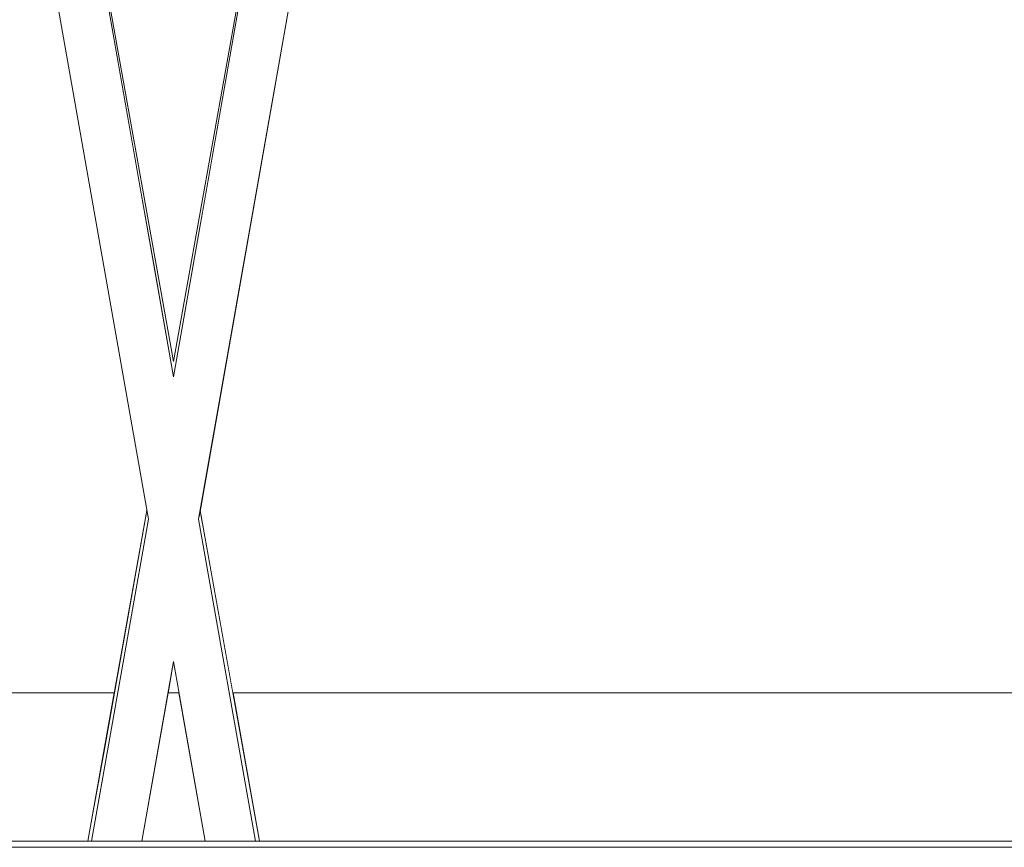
# Model space of a CAD drawing. Header units: millimetres. Extents: x -30280 to 309309, y -17460 to 4378.
# Tile 278 of 656: x 121379 to 121697, y -11436 to -11168. Entities that reach past the tile are written whole.
import ezdxf

# ---------------------------------------------------------------- set-up
doc = ezdxf.new("R2010")
doc.units = ezdxf.units.MM
doc.header["$MEASUREMENT"] = 0
doc.linetypes.add('Wipeout_Contour', pattern=[1000, 0, -1000])
doc.layers.add('P1_PLANTA PRIMERA_3_Nuevo_08_E_Envans secs', color=7, linetype='Continuous')
doc.layers.add('P1_PLANTA PRIMERA_3_Nuevo_09_EI_Mobiliari general', color=7, linetype='Continuous')
for name, color, linetype, lineweight in [('P1_PLANTA PRIMERA_3_Nuevo_08_E_Envans secs_Pluma_Nº__1', 7, 'Continuous', 5), ('P1_PLANTA PRIMERA_3_Nuevo_09_EI_Mobiliari general_Pluma_Nº__1', 7, 'Continuous', 5), ('P1_PLANTA PRIMERA_3_Nuevo_14_PAV_Soft Light Grey 0554_Pluma_Nº__29', 7, 'Continuous', 20)]:
    doc.layers.add(name, color=color, linetype=linetype, lineweight=lineweight)

msp = doc.modelspace()

# ---------------------------------------------------------------- linework, layer by layer
at = {"layer": 'P1_PLANTA PRIMERA_3_Nuevo_14_PAV_Soft Light Grey 0554_Pluma_Nº__29', "color": 7, "linetype": 'Continuous', "lineweight": 20}
msp.add_line((125602.39, -11436.05), (119916.16, -11436.05), dxfattribs=at)

# ---------------------------------------------------------------- wipeouts: each hides what was drawn before it
at = {"color": 254, "linetype": 'Wipeout_Contour', "lineweight": 0, "ltscale": 744380.35708}
msp.add_wipeout([(125602.39, -8989.05), (119928.08, -8989.05), (119928.08, -9336.05), (125456.84, -9336.05), (125456.84, -11434.05), (125602.39, -11434.05)], dxfattribs=at).dxf.layer = 'P1_PLANTA PRIMERA_3_Nuevo_08_E_Envans secs'

# ---------------------------------------------------------------- next in the draw order: wipeouts: each hides what was drawn before it
at = {"color": 254, "linetype": 'Wipeout_Contour', "lineweight": 0, "ltscale": 486858.324796}
msp.add_wipeout([(121409.4, -11386.05), (120947.76, -11386.05), (120956.36, -11434.05), (121400.81, -11434.05)], dxfattribs=at).dxf.layer = 'P1_PLANTA PRIMERA_3_Nuevo_08_E_Envans secs'
at = {"color": 254, "linetype": 'Wipeout_Contour', "lineweight": 0, "ltscale": 487853.922313}
msp.add_wipeout([(121418.34, -11434.05), (121438.83, -11434.05), (121430.36, -11386.05), (121426.8, -11386.05)], dxfattribs=at).dxf.layer = 'P1_PLANTA PRIMERA_3_Nuevo_08_E_Envans secs'
at = {"color": 254, "linetype": 'Wipeout_Contour', "lineweight": 0, "ltscale": 488849.553256}
msp.add_wipeout([(121447.76, -11386.05), (121456.36, -11434.05), (121900.81, -11434.05), (121909.4, -11386.05)], dxfattribs=at).dxf.layer = 'P1_PLANTA PRIMERA_3_Nuevo_08_E_Envans secs'

# ---------------------------------------------------------------- next in the draw order: wipeouts: each hides what was drawn before it
at = {"color": 254, "linetype": 'Wipeout_Contour', "lineweight": 0, "ltscale": 13224043.01546531}
msp.add_wipeout([(124316.84, -9376.05), (119928.08, -9376.05), (119928.08, -11281.74), (119970.61, -11044.19), (119971.25, -11041.85), (119975.18, -11019.56), (119953.58, -11019.56), (119953.58, -10963.99), (119967.22, -10537.88), (120389.95, -10537.88), (120403.51, -10963.99), (120403.58, -11019.56), (120381.99, -11019.56), (120385.92, -11041.85), (120386.55, -11044.19), (120428.58, -11278.93), (120470.61, -11044.19), (120471.25, -11041.85), (120475.18, -11019.56), (120453.58, -11019.56), (120453.58, -10963.99), (120467.22, -10537.88), (120889.95, -10537.88), (120903.51, -10963.99), (120903.58, -11019.56), (120881.99, -11019.56), (120885.92, -11041.85), (120886.55, -11044.19), (120928.58, -11278.93), (120970.61, -11044.19), (120971.25, -11041.85), (120975.18, -11019.56), (120953.58, -11019.56), (120953.58, -10963.99), (120967.22, -10537.88), (121389.95, -10537.88), (121403.51, -10963.99), (121403.58, -11019.56), (121381.99, -11019.56), (121385.92, -11041.85), (121386.55, -11044.19), (121428.58, -11278.93), (121470.61, -11044.19), (121471.25, -11041.85), (121475.18, -11019.56), (121453.58, -11019.56), (121453.58, -10963.99), (121467.22, -10537.88), (121889.95, -10537.88), (121903.51, -10963.99), (121903.58, -11019.56), (121881.99, -11019.56), (121885.92, -11041.85), (121886.55, -11044.19), (121928.58, -11278.93), (121970.61, -11044.19), (121971.25, -11041.85), (121975.18, -11019.56), (121953.58, -11019.56), (121953.58, -10963.99), (121967.22, -10537.88), (122389.95, -10537.88), (122403.51, -10963.99), (122403.58, -11019.56), (122381.99, -11019.56), (122385.92, -11041.85), (122386.55, -11044.19), (122428.58, -11278.93), (122470.61, -11044.19), (122471.25, -11041.85), (122475.18, -11019.56), (122453.58, -11019.56), (122453.58, -10963.99), (122467.22, -10537.88), (122889.95, -10537.88), (122903.51, -10963.99), (122903.58, -11019.56), (122881.99, -11019.56), (122885.92, -11041.85), (122886.55, -11044.19), (122928.58, -11278.93), (122970.61, -11044.19), (122971.25, -11041.85), (122975.18, -11019.56), (122953.58, -11019.56), (122953.58, -10963.99), (122967.22, -10537.88), (123389.95, -10537.88), (123403.51, -10963.99), (123403.58, -11019.56), (123381.99, -11019.56), (123385.92, -11041.85), (123386.55, -11044.19), (123428.58, -11278.93), (123470.61, -11044.19), (123471.25, -11041.85), (123475.18, -11019.56), (123453.58, -11019.56), (123453.58, -10963.99), (123467.22, -10537.88), (123889.95, -10537.88), (123903.51, -10963.99), (123903.58, -11019.56), (123881.99, -11019.56), (123885.92, -11041.85), (123886.55, -11044.19), (123947.76, -11386.05), (124316.84, -11386.05)], dxfattribs=at).dxf.layer = 'P1_PLANTA PRIMERA_3_Nuevo_08_E_Envans secs'

# ---------------------------------------------------------------- next in the draw order: wipeouts: each hides what was drawn before it
at = {"color": 254, "linetype": 'Wipeout_Contour', "lineweight": 0, "ltscale": 2798760.601121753}
msp.add_wipeout([(120937.2, -11327.08), (120947.76, -11386.05), (121409.4, -11386.05), (121419.96, -11327.08), (121370.14, -11044.51), (121368.82, -11041.56), (121367.16, -11039.23), (121365.04, -11037.15), (121362.59, -11035.46), (121359.88, -11034.22), (121356.99, -11033.47), (121354.01, -11033.22), (121185.1, -11033.66), (121178.58, -11033.68), (121172.07, -11033.69), (121003.16, -11033.19), (121000.18, -11033.47), (120997.29, -11034.22), (120994.58, -11035.46), (120992.12, -11037.15), (120990.01, -11039.23), (120988.35, -11041.56), (120987.14, -11044.1)], dxfattribs=at).dxf.layer = 'P1_PLANTA PRIMERA_3_Nuevo_08_E_Envans secs'
at = {"color": 254, "linetype": 'Wipeout_Contour', "lineweight": 0, "ltscale": 2932201.29518533}
msp.add_wipeout([(121487.03, -11044.51), (121437.2, -11327.08), (121447.76, -11386.05), (121909.4, -11386.05), (121919.96, -11327.08), (121870.14, -11044.51), (121868.82, -11041.56), (121867.16, -11039.23), (121865.04, -11037.15), (121862.59, -11035.46), (121859.88, -11034.22), (121856.99, -11033.47), (121854.01, -11033.22), (121685.1, -11033.66), (121678.58, -11033.68), (121672.07, -11033.69), (121503.16, -11033.19), (121500.18, -11033.47), (121497.29, -11034.22), (121494.58, -11035.46), (121492.12, -11037.15), (121490.01, -11039.23), (121488.35, -11041.56), (121487.14, -11044.1)], dxfattribs=at).dxf.layer = 'P1_PLANTA PRIMERA_3_Nuevo_08_E_Envans secs'
at = {"color": 254, "linetype": 'Wipeout_Contour', "lineweight": 0, "ltscale": 365882.811417}
msp.add_wipeout([(121428.58, -11375.96), (121426.8, -11386.05), (121430.36, -11386.05)], dxfattribs=at).dxf.layer = 'P1_PLANTA PRIMERA_3_Nuevo_08_E_Envans secs'

# ---------------------------------------------------------------- next in the draw order: wipeouts: each hides what was drawn before it
at = {"color": 254, "linetype": 'Wipeout_Contour', "lineweight": 0, "ltscale": 487836.361276}
msp.add_wipeout([(121428.58, -11279.86), (121428.58, -11282.14), (121448.11, -11173.07), (121470.78, -11044.5)], dxfattribs=at).dxf.layer = 'P1_PLANTA PRIMERA_3_Nuevo_09_EI_Mobiliari general'
at = {"color": 254, "linetype": 'Wipeout_Contour', "lineweight": 0, "ltscale": 365832.588387}
msp.add_wipeout([(121400.98, -11434.05), (121420.25, -11328.69), (121420.05, -11327.54)], dxfattribs=at).dxf.layer = 'P1_PLANTA PRIMERA_3_Nuevo_09_EI_Mobiliari general'

# ---------------------------------------------------------------- next in the draw order: wipeouts: each hides what was drawn before it
at = {"color": 254, "linetype": 'Wipeout_Contour', "lineweight": 0, "ltscale": 365864.837411}
msp.add_wipeout([(121448.11, -11173.08), (121428.58, -11282.14), (121428.58, -11283.82)], dxfattribs=at).dxf.layer = 'P1_PLANTA PRIMERA_3_Nuevo_09_EI_Mobiliari general'
at = {"color": 254, "linetype": 'Wipeout_Contour', "lineweight": 0, "ltscale": 487775.39242}
msp.add_wipeout([(121401.38, -11434.05), (121406.77, -11407.52), (121420.46, -11329.89), (121420.25, -11328.69)], dxfattribs=at).dxf.layer = 'P1_PLANTA PRIMERA_3_Nuevo_09_EI_Mobiliari general'

# ---------------------------------------------------------------- next in the draw order: wipeouts: each hides what was drawn before it
at = {"color": 254, "linetype": 'Wipeout_Contour', "lineweight": 0, "ltscale": 487875.837906}
msp.add_wipeout([(121428.58, -11329.89), (121485.17, -11008.97), (121483.8, -11008.73), (121428.58, -11321.89)], dxfattribs=at).dxf.layer = 'P1_PLANTA PRIMERA_3_Nuevo_09_EI_Mobiliari general'

# ---------------------------------------------------------------- next in the draw order: wipeouts: each hides what was drawn before it
at = {"color": 254, "linetype": 'Wipeout_Contour', "lineweight": 0, "ltscale": 487804.084354}
msp.add_wipeout([(121427.17, -11329.89), (121408.81, -11434.05), (121410.22, -11434.05), (121428.58, -11329.89)], dxfattribs=at).dxf.layer = 'P1_PLANTA PRIMERA_3_Nuevo_09_EI_Mobiliari general'

# ---------------------------------------------------------------- next in the draw order: wipeouts: each hides what was drawn before it
at = {"color": 254, "linetype": 'Wipeout_Contour', "lineweight": 0, "ltscale": 487808.971821}
msp.add_wipeout([(121410.22, -11434.05), (121411.63, -11434.05), (121428.58, -11337.89), (121428.58, -11329.89)], dxfattribs=at).dxf.layer = 'P1_PLANTA PRIMERA_3_Nuevo_09_EI_Mobiliari general'

# ---------------------------------------------------------------- next in the draw order: wipeouts: each hides what was drawn before it
at = {"color": 254, "linetype": 'Wipeout_Contour', "lineweight": 0, "ltscale": 487880.731379}
msp.add_wipeout([(121428.58, -11329.89), (121429.99, -11329.89), (121486.54, -11009.21), (121485.17, -11008.97)], dxfattribs=at).dxf.layer = 'P1_PLANTA PRIMERA_3_Nuevo_09_EI_Mobiliari general'
at = {"color": 254, "linetype": 'Wipeout_Contour', "lineweight": 0, "ltscale": 487813.199322}
msp.add_wipeout([(121411.63, -11434.05), (121413, -11434.05), (121428.58, -11345.65), (121428.58, -11337.89)], dxfattribs=at).dxf.layer = 'P1_PLANTA PRIMERA_3_Nuevo_09_EI_Mobiliari general'

# ---------------------------------------------------------------- next in the draw order: wipeouts: each hides what was drawn before it
at = {"color": 254, "linetype": 'Wipeout_Contour', "lineweight": 0, "ltscale": 487886.224237}
msp.add_wipeout([(121431.36, -11329.89), (121487.86, -11009.45), (121486.54, -11009.21), (121429.99, -11329.89)], dxfattribs=at).dxf.layer = 'P1_PLANTA PRIMERA_3_Nuevo_09_EI_Mobiliari general'
at = {"color": 254, "linetype": 'Wipeout_Contour', "lineweight": 0, "ltscale": 487817.235924}
msp.add_wipeout([(121413, -11434.05), (121414.28, -11434.05), (121428.58, -11352.93), (121428.58, -11345.65)], dxfattribs=at).dxf.layer = 'P1_PLANTA PRIMERA_3_Nuevo_09_EI_Mobiliari general'

# ---------------------------------------------------------------- next in the draw order: wipeouts: each hides what was drawn before it
at = {"color": 254, "linetype": 'Wipeout_Contour', "lineweight": 0, "ltscale": 487891.465472}
msp.add_wipeout([(121431.36, -11329.89), (121432.64, -11329.89), (121489.11, -11009.67), (121487.86, -11009.45)], dxfattribs=at).dxf.layer = 'P1_PLANTA PRIMERA_3_Nuevo_09_EI_Mobiliari general'
at = {"color": 254, "linetype": 'Wipeout_Contour', "lineweight": 0, "ltscale": 487820.959362}
msp.add_wipeout([(121414.28, -11434.05), (121415.44, -11434.05), (121428.58, -11359.51), (121428.58, -11352.93)], dxfattribs=at).dxf.layer = 'P1_PLANTA PRIMERA_3_Nuevo_09_EI_Mobiliari general'

# ---------------------------------------------------------------- next in the draw order: wipeouts: each hides what was drawn before it
at = {"color": 254, "linetype": 'Wipeout_Contour', "lineweight": 0, "ltscale": 487896.295837}
msp.add_wipeout([(121432.64, -11329.89), (121433.8, -11329.89), (121490.23, -11009.87), (121489.11, -11009.67)], dxfattribs=at).dxf.layer = 'P1_PLANTA PRIMERA_3_Nuevo_09_EI_Mobiliari general'
at = {"color": 254, "linetype": 'Wipeout_Contour', "lineweight": 0, "ltscale": 487824.257047}
msp.add_wipeout([(121428.58, -11359.51), (121415.44, -11434.05), (121416.44, -11434.05), (121428.58, -11365.19)], dxfattribs=at).dxf.layer = 'P1_PLANTA PRIMERA_3_Nuevo_09_EI_Mobiliari general'

# ---------------------------------------------------------------- next in the draw order: wipeouts: each hides what was drawn before it
at = {"color": 254, "linetype": 'Wipeout_Contour', "lineweight": 0, "ltscale": 365913.00452}
msp.add_wipeout([(121433.8, -11329.89), (121434.81, -11329.89), (121491.21, -11010.04)], dxfattribs=at).dxf.layer = 'P1_PLANTA PRIMERA_3_Nuevo_09_EI_Mobiliari general'
at = {"color": 254, "linetype": 'Wipeout_Contour', "lineweight": 0, "ltscale": 365872.105926}
msp.add_wipeout([(121416.44, -11434.05), (121428.58, -11369.79), (121428.58, -11365.19)], dxfattribs=at).dxf.layer = 'P1_PLANTA PRIMERA_3_Nuevo_09_EI_Mobiliari general'

# ---------------------------------------------------------------- next in the draw order: wipeouts: each hides what was drawn before it
at = {"color": 254, "linetype": 'Wipeout_Contour', "lineweight": 0, "ltscale": 365915.610374}
msp.add_wipeout([(121435.62, -11329.89), (121491.99, -11010.18), (121434.81, -11329.89)], dxfattribs=at).dxf.layer = 'P1_PLANTA PRIMERA_3_Nuevo_09_EI_Mobiliari general'
at = {"color": 254, "linetype": 'Wipeout_Contour', "lineweight": 0, "ltscale": 365873.658983}
msp.add_wipeout([(121417.25, -11434.05), (121428.58, -11373.19), (121428.58, -11369.79)], dxfattribs=at).dxf.layer = 'P1_PLANTA PRIMERA_3_Nuevo_09_EI_Mobiliari general'

# ---------------------------------------------------------------- next in the draw order: wipeouts: each hides what was drawn before it
at = {"color": 254, "linetype": 'Wipeout_Contour', "lineweight": 0, "ltscale": 365918.930238}
msp.add_wipeout([(121436.58, -11329.89), (121492.93, -11010.34), (121436.22, -11329.89)], dxfattribs=at).dxf.layer = 'P1_PLANTA PRIMERA_3_Nuevo_09_EI_Mobiliari general'
at = {"color": 254, "linetype": 'Wipeout_Contour', "lineweight": 0, "ltscale": 365874.763318}
msp.add_wipeout([(121417.85, -11434.05), (121428.58, -11375.26), (121428.58, -11373.19)], dxfattribs=at).dxf.layer = 'P1_PLANTA PRIMERA_3_Nuevo_09_EI_Mobiliari general'

# ---------------------------------------------------------------- next in the draw order: wipeouts: each hides what was drawn before it
at = {"color": 254, "linetype": 'Wipeout_Contour', "lineweight": 0, "ltscale": 365879.807713}
msp.add_wipeout([(121428.58, -11284.52), (121428.58, -11286.6), (121477.77, -11007.67)], dxfattribs=at).dxf.layer = 'P1_PLANTA PRIMERA_3_Nuevo_09_EI_Mobiliari general'
at = {"color": 254, "linetype": 'Wipeout_Contour', "lineweight": 0, "ltscale": 365921.72727}
msp.add_wipeout([(121436.92, -11328.69), (121455.78, -11434.05), (121437.12, -11327.54)], dxfattribs=at).dxf.layer = 'P1_PLANTA PRIMERA_3_Nuevo_09_EI_Mobiliari general'
at = {"color": 254, "linetype": 'Wipeout_Contour', "lineweight": 0, "ltscale": 487784.104156}
msp.add_wipeout([(121422.36, -11329.89), (121403.99, -11434.05), (121405, -11434.05), (121423.36, -11329.89)], dxfattribs=at).dxf.layer = 'P1_PLANTA PRIMERA_3_Nuevo_09_EI_Mobiliari general'

# ---------------------------------------------------------------- next in the draw order: wipeouts: each hides what was drawn before it
at = {"color": 254, "linetype": 'Wipeout_Contour', "lineweight": 0, "ltscale": 365880.901042}
msp.add_wipeout([(121428.58, -11286.6), (121428.58, -11290), (121478.35, -11007.77)], dxfattribs=at).dxf.layer = 'P1_PLANTA PRIMERA_3_Nuevo_09_EI_Mobiliari general'
at = {"color": 254, "linetype": 'Wipeout_Contour', "lineweight": 0, "ltscale": 487788.407646}
msp.add_wipeout([(121423.36, -11329.89), (121405, -11434.05), (121406.16, -11434.05), (121424.52, -11329.89)], dxfattribs=at).dxf.layer = 'P1_PLANTA PRIMERA_3_Nuevo_09_EI_Mobiliari general'
at = {"color": 254, "linetype": 'Wipeout_Contour', "lineweight": 0, "ltscale": 487905.637115}
msp.add_wipeout([(121436.71, -11329.89), (121450.39, -11407.52), (121455.14, -11434.05), (121436.92, -11328.69)], dxfattribs=at).dxf.layer = 'P1_PLANTA PRIMERA_3_Nuevo_09_EI_Mobiliari general'

# ---------------------------------------------------------------- next in the draw order: wipeouts: each hides what was drawn before it
at = {"color": 254, "linetype": 'Wipeout_Contour', "lineweight": 0, "ltscale": 365882.438349}
msp.add_wipeout([(121428.58, -11290), (121428.58, -11294.6), (121479.13, -11007.91)], dxfattribs=at).dxf.layer = 'P1_PLANTA PRIMERA_3_Nuevo_09_EI_Mobiliari general'
at = {"color": 254, "linetype": 'Wipeout_Contour', "lineweight": 0, "ltscale": 487793.272808}
msp.add_wipeout([(121406.16, -11434.05), (121407.44, -11434.05), (121425.8, -11329.89), (121424.52, -11329.89)], dxfattribs=at).dxf.layer = 'P1_PLANTA PRIMERA_3_Nuevo_09_EI_Mobiliari general'

# ---------------------------------------------------------------- next in the draw order: wipeouts: each hides what was drawn before it
at = {"color": 254, "linetype": 'Wipeout_Contour', "lineweight": 0, "ltscale": 365884.373154}
msp.add_wipeout([(121428.58, -11300.28), (121480.11, -11008.08), (121428.58, -11294.6)], dxfattribs=at).dxf.layer = 'P1_PLANTA PRIMERA_3_Nuevo_09_EI_Mobiliari general'
at = {"color": 254, "linetype": 'Wipeout_Contour', "lineweight": 0, "ltscale": 487798.551855}
msp.add_wipeout([(121407.44, -11434.05), (121408.81, -11434.05), (121427.17, -11329.89), (121425.8, -11329.89)], dxfattribs=at).dxf.layer = 'P1_PLANTA PRIMERA_3_Nuevo_09_EI_Mobiliari general'

# ---------------------------------------------------------------- next in the draw order: linework, layer by layer
at = {"layer": 'P1_PLANTA PRIMERA_3_Nuevo_08_E_Envans secs_Pluma_Nº__1', "color": 7, "linetype": 'Continuous', "lineweight": 5}
msp.add_line((120947.76, -11386.05), (121409.41, -11386.05), dxfattribs=at)

# ---------------------------------------------------------------- next in the draw order: wipeouts: each hides what was drawn before it
at = {"color": 254, "linetype": 'Wipeout_Contour', "lineweight": 0, "ltscale": 487863.96725}
msp.add_wipeout([(121428.58, -11306.86), (121481.23, -11008.28), (121480.11, -11008.08), (121428.58, -11300.28)], dxfattribs=at).dxf.layer = 'P1_PLANTA PRIMERA_3_Nuevo_09_EI_Mobiliari general'

# ---------------------------------------------------------------- next in the draw order: wipeouts: each hides what was drawn before it
at = {"color": 254, "linetype": 'Wipeout_Contour', "lineweight": 0, "ltscale": 487867.651157}
msp.add_wipeout([(121481.23, -11008.28), (121428.58, -11306.86), (121428.58, -11314.14), (121482.48, -11008.5)], dxfattribs=at).dxf.layer = 'P1_PLANTA PRIMERA_3_Nuevo_09_EI_Mobiliari general'

# ---------------------------------------------------------------- next in the draw order: wipeouts: each hides what was drawn before it
at = {"color": 254, "linetype": 'Wipeout_Contour', "lineweight": 0, "ltscale": 487871.648471}
msp.add_wipeout([(121482.48, -11008.5), (121428.58, -11314.14), (121428.58, -11321.89), (121483.8, -11008.73)], dxfattribs=at).dxf.layer = 'P1_PLANTA PRIMERA_3_Nuevo_09_EI_Mobiliari general'

# ---------------------------------------------------------------- next in the draw order: wipeouts: each hides what was drawn before it
at = {"color": 254, "linetype": 'Wipeout_Contour', "lineweight": 0, "ltscale": 365727.59928}
msp.add_wipeout([(121386.43, -11044.45), (121428.58, -11279.86), (121386.55, -11044.19)], dxfattribs=at).dxf.layer = 'P1_PLANTA PRIMERA_3_Nuevo_09_EI_Mobiliari general'

# ---------------------------------------------------------------- next in the draw order: wipeouts: each hides what was drawn before it
at = {"color": 254, "linetype": 'Wipeout_Contour', "lineweight": 0, "ltscale": 609600.64237}
msp.add_wipeout([(121386.38, -11044.5), (121409.06, -11173.07), (121428.58, -11282.14), (121428.58, -11279.86), (121386.43, -11044.45)], dxfattribs=at).dxf.layer = 'P1_PLANTA PRIMERA_3_Nuevo_09_EI_Mobiliari general'

# ---------------------------------------------------------------- next in the draw order: wipeouts: each hides what was drawn before it
at = {"color": 254, "linetype": 'Wipeout_Contour', "lineweight": 0, "ltscale": 365824.949709}
msp.add_wipeout([(121428.58, -11282.14), (121409.05, -11173.07), (121428.58, -11283.82)], dxfattribs=at).dxf.layer = 'P1_PLANTA PRIMERA_3_Nuevo_09_EI_Mobiliari general'

# ---------------------------------------------------------------- next in the draw order: wipeouts: each hides what was drawn before it
at = {"color": 254, "linetype": 'Wipeout_Contour', "lineweight": 0, "ltscale": 487653.090998}
msp.add_wipeout([(121372, -11008.97), (121428.58, -11329.89), (121428.58, -11321.89), (121373.36, -11008.73)], dxfattribs=at).dxf.layer = 'P1_PLANTA PRIMERA_3_Nuevo_09_EI_Mobiliari general'

# ---------------------------------------------------------------- next in the draw order: wipeouts: each hides what was drawn before it
at = {"color": 254, "linetype": 'Wipeout_Contour', "lineweight": 0, "ltscale": 487882.841048}
msp.add_wipeout([(121428.58, -11329.89), (121446.95, -11434.05), (121448.36, -11434.05), (121429.99, -11329.89)], dxfattribs=at).dxf.layer = 'P1_PLANTA PRIMERA_3_Nuevo_09_EI_Mobiliari general'

# ---------------------------------------------------------------- next in the draw order: wipeouts: each hides what was drawn before it
at = {"color": 254, "linetype": 'Wipeout_Contour', "lineweight": 0, "ltscale": 487649.775135}
msp.add_wipeout([(121370.63, -11009.21), (121427.17, -11329.89), (121428.58, -11329.89), (121372, -11008.97)], dxfattribs=at).dxf.layer = 'P1_PLANTA PRIMERA_3_Nuevo_09_EI_Mobiliari general'

# ---------------------------------------------------------------- next in the draw order: wipeouts: each hides what was drawn before it
at = {"color": 254, "linetype": 'Wipeout_Contour', "lineweight": 0, "ltscale": 487879.454846}
msp.add_wipeout([(121428.58, -11329.89), (121428.58, -11337.89), (121445.54, -11434.05), (121446.95, -11434.05)], dxfattribs=at).dxf.layer = 'P1_PLANTA PRIMERA_3_Nuevo_09_EI_Mobiliari general'

# ---------------------------------------------------------------- next in the draw order: wipeouts: each hides what was drawn before it
at = {"color": 254, "linetype": 'Wipeout_Contour', "lineweight": 0, "ltscale": 487644.368101}
msp.add_wipeout([(121370.63, -11009.21), (121369.3, -11009.45), (121425.8, -11329.89), (121427.17, -11329.89)], dxfattribs=at).dxf.layer = 'P1_PLANTA PRIMERA_3_Nuevo_09_EI_Mobiliari general'
at = {"color": 254, "linetype": 'Wipeout_Contour', "lineweight": 0, "ltscale": 487878.157731}
msp.add_wipeout([(121428.58, -11345.65), (121444.17, -11434.05), (121445.54, -11434.05), (121428.58, -11337.89)], dxfattribs=at).dxf.layer = 'P1_PLANTA PRIMERA_3_Nuevo_09_EI_Mobiliari general'

# ---------------------------------------------------------------- next in the draw order: wipeouts: each hides what was drawn before it
at = {"color": 254, "linetype": 'Wipeout_Contour', "lineweight": 0, "ltscale": 487639.208744}
msp.add_wipeout([(121369.3, -11009.45), (121368.06, -11009.67), (121424.52, -11329.89), (121425.8, -11329.89)], dxfattribs=at).dxf.layer = 'P1_PLANTA PRIMERA_3_Nuevo_09_EI_Mobiliari general'
at = {"color": 254, "linetype": 'Wipeout_Contour', "lineweight": 0, "ltscale": 487876.918806}
msp.add_wipeout([(121444.17, -11434.05), (121428.58, -11345.65), (121428.58, -11352.93), (121442.89, -11434.05)], dxfattribs=at).dxf.layer = 'P1_PLANTA PRIMERA_3_Nuevo_09_EI_Mobiliari general'

# ---------------------------------------------------------------- next in the draw order: wipeouts: each hides what was drawn before it
at = {"color": 254, "linetype": 'Wipeout_Contour', "lineweight": 0, "ltscale": 487634.453833}
msp.add_wipeout([(121368.06, -11009.67), (121366.93, -11009.87), (121423.36, -11329.89), (121424.52, -11329.89)], dxfattribs=at).dxf.layer = 'P1_PLANTA PRIMERA_3_Nuevo_09_EI_Mobiliari general'
at = {"color": 254, "linetype": 'Wipeout_Contour', "lineweight": 0, "ltscale": 487875.774796}
msp.add_wipeout([(121442.89, -11434.05), (121428.58, -11352.93), (121428.58, -11359.51), (121441.73, -11434.05)], dxfattribs=at).dxf.layer = 'P1_PLANTA PRIMERA_3_Nuevo_09_EI_Mobiliari general'

# ---------------------------------------------------------------- next in the draw order: wipeouts: each hides what was drawn before it
at = {"color": 254, "linetype": 'Wipeout_Contour', "lineweight": 0, "ltscale": 365765.472305}
msp.add_wipeout([(121366.93, -11009.87), (121422.36, -11329.89), (121423.36, -11329.89)], dxfattribs=at).dxf.layer = 'P1_PLANTA PRIMERA_3_Nuevo_09_EI_Mobiliari general'
at = {"color": 254, "linetype": 'Wipeout_Contour', "lineweight": 0, "ltscale": 487874.759351}
msp.add_wipeout([(121441.73, -11434.05), (121428.58, -11359.51), (121428.58, -11365.19), (121440.73, -11434.05)], dxfattribs=at).dxf.layer = 'P1_PLANTA PRIMERA_3_Nuevo_09_EI_Mobiliari general'

# ---------------------------------------------------------------- next in the draw order: wipeouts: each hides what was drawn before it
at = {"color": 254, "linetype": 'Wipeout_Contour', "lineweight": 0, "ltscale": 365675.413223}
msp.add_wipeout([(121364.59, -11010.28), (121420.95, -11329.89), (121365.17, -11010.18)], dxfattribs=at).dxf.layer = 'P1_PLANTA PRIMERA_3_Nuevo_09_EI_Mobiliari general'
at = {"color": 254, "linetype": 'Wipeout_Contour', "lineweight": 0, "ltscale": 365896.471365}
msp.add_wipeout([(121428.58, -11365.19), (121428.58, -11369.79), (121439.91, -11434.05)], dxfattribs=at).dxf.layer = 'P1_PLANTA PRIMERA_3_Nuevo_09_EI_Mobiliari general'

# ---------------------------------------------------------------- next in the draw order: linework, layer by layer
at = {"layer": 'P1_PLANTA PRIMERA_3_Nuevo_09_EI_Mobiliari general_Pluma_Nº__1', "color": 7, "linetype": 'Continuous', "lineweight": 5}
for p, q in [((121400.81, -11434.05), (121419.96, -11327.08)), ((121402.09, -11434.05), (121420.46, -11329.89))]:
    msp.add_line(p, q, dxfattribs=at)

# ---------------------------------------------------------------- next in the draw order: wipeouts: each hides what was drawn before it
at = {"color": 254, "linetype": 'Wipeout_Contour', "lineweight": 0, "ltscale": 365781.194392}
msp.add_wipeout([(121428.58, -11284.52), (121379.75, -11007.6), (121428.58, -11286.6)], dxfattribs=at).dxf.layer = 'P1_PLANTA PRIMERA_3_Nuevo_09_EI_Mobiliari general'
at = {"color": 254, "linetype": 'Wipeout_Contour', "lineweight": 0, "ltscale": 487873.228154}
msp.add_wipeout([(121439.91, -11434.05), (121428.58, -11369.79), (121428.58, -11373.19), (121439.32, -11434.05)], dxfattribs=at).dxf.layer = 'P1_PLANTA PRIMERA_3_Nuevo_09_EI_Mobiliari general'

# ---------------------------------------------------------------- next in the draw order: wipeouts: each hides what was drawn before it
at = {"color": 254, "linetype": 'Wipeout_Contour', "lineweight": 0, "ltscale": 365781.352136}
msp.add_wipeout([(121379.4, -11007.67), (121428.58, -11290), (121428.58, -11286.6)], dxfattribs=at).dxf.layer = 'P1_PLANTA PRIMERA_3_Nuevo_09_EI_Mobiliari general'
at = {"color": 254, "linetype": 'Wipeout_Contour', "lineweight": 0, "ltscale": 365896.763692}
msp.add_wipeout([(121428.58, -11373.19), (121428.58, -11375.26), (121438.95, -11434.05)], dxfattribs=at).dxf.layer = 'P1_PLANTA PRIMERA_3_Nuevo_09_EI_Mobiliari general'

# ---------------------------------------------------------------- next in the draw order: wipeouts: each hides what was drawn before it
at = {"color": 254, "linetype": 'Wipeout_Contour', "lineweight": 0, "ltscale": 365781.523659}
msp.add_wipeout([(121428.58, -11290), (121378.82, -11007.77), (121428.58, -11294.6)], dxfattribs=at).dxf.layer = 'P1_PLANTA PRIMERA_3_Nuevo_09_EI_Mobiliari general'
at = {"color": 254, "linetype": 'Wipeout_Contour', "lineweight": 0, "ltscale": 365919.618403}
msp.add_wipeout([(121436.22, -11329.89), (121454.58, -11434.05), (121436.58, -11329.89)], dxfattribs=at).dxf.layer = 'P1_PLANTA PRIMERA_3_Nuevo_09_EI_Mobiliari general'

# ---------------------------------------------------------------- next in the draw order: wipeouts: each hides what was drawn before it
at = {"color": 254, "linetype": 'Wipeout_Contour', "lineweight": 0, "ltscale": 487657.355163}
msp.add_wipeout([(121377.06, -11008.08), (121428.58, -11300.28), (121428.58, -11294.6), (121378.03, -11007.91)], dxfattribs=at).dxf.layer = 'P1_PLANTA PRIMERA_3_Nuevo_09_EI_Mobiliari general'
at = {"color": 254, "linetype": 'Wipeout_Contour', "lineweight": 0, "ltscale": 365915.824583}
msp.add_wipeout([(121434.81, -11329.89), (121453.17, -11434.05), (121435.62, -11329.89)], dxfattribs=at).dxf.layer = 'P1_PLANTA PRIMERA_3_Nuevo_09_EI_Mobiliari general'

# ---------------------------------------------------------------- next in the draw order: wipeouts: each hides what was drawn before it
at = {"color": 254, "linetype": 'Wipeout_Contour', "lineweight": 0, "ltscale": 487656.434115}
msp.add_wipeout([(121377.06, -11008.08), (121375.94, -11008.28), (121428.58, -11306.86), (121428.58, -11300.28)], dxfattribs=at).dxf.layer = 'P1_PLANTA PRIMERA_3_Nuevo_09_EI_Mobiliari general'
at = {"color": 254, "linetype": 'Wipeout_Contour', "lineweight": 0, "ltscale": 487902.8213}
msp.add_wipeout([(121433.8, -11329.89), (121452.17, -11434.05), (121453.17, -11434.05), (121434.81, -11329.89)], dxfattribs=at).dxf.layer = 'P1_PLANTA PRIMERA_3_Nuevo_09_EI_Mobiliari general'

# ---------------------------------------------------------------- next in the draw order: wipeouts: each hides what was drawn before it
at = {"color": 254, "linetype": 'Wipeout_Contour', "lineweight": 0, "ltscale": 487655.3948}
msp.add_wipeout([(121374.69, -11008.5), (121428.58, -11314.14), (121428.58, -11306.86), (121375.94, -11008.28)], dxfattribs=at).dxf.layer = 'P1_PLANTA PRIMERA_3_Nuevo_09_EI_Mobiliari general'
at = {"color": 254, "linetype": 'Wipeout_Contour', "lineweight": 0, "ltscale": 487898.517787}
msp.add_wipeout([(121432.64, -11329.89), (121451.01, -11434.05), (121452.17, -11434.05), (121433.8, -11329.89)], dxfattribs=at).dxf.layer = 'P1_PLANTA PRIMERA_3_Nuevo_09_EI_Mobiliari general'

# ---------------------------------------------------------------- next in the draw order: wipeouts: each hides what was drawn before it
at = {"color": 254, "linetype": 'Wipeout_Contour', "lineweight": 0, "ltscale": 487654.268992}
msp.add_wipeout([(121373.36, -11008.73), (121428.58, -11321.89), (121428.58, -11314.14), (121374.69, -11008.5)], dxfattribs=at).dxf.layer = 'P1_PLANTA PRIMERA_3_Nuevo_09_EI_Mobiliari general'
at = {"color": 254, "linetype": 'Wipeout_Contour', "lineweight": 0, "ltscale": 487893.652586}
msp.add_wipeout([(121432.64, -11329.89), (121431.36, -11329.89), (121449.73, -11434.05), (121451.01, -11434.05)], dxfattribs=at).dxf.layer = 'P1_PLANTA PRIMERA_3_Nuevo_09_EI_Mobiliari general'

# ---------------------------------------------------------------- next in the draw order: linework, layer by layer
at = {"layer": 'P1_PLANTA PRIMERA_3_Nuevo_09_EI_Mobiliari general_Pluma_Nº__1', "color": 7, "linetype": 'Continuous', "lineweight": 5}
for p, q in [((121428.58, -11283.82), (121379.87, -11007.58)), ((121428.58, -11283.82), (121477.29, -11007.58)), ((121420.46, -11329.89), (121364.12, -11010.36)), ((121428.58, -11278.93), (121386.55, -11044.19)), ((121428.58, -11278.93), (121470.61, -11044.19))]:
    msp.add_line(p, q, dxfattribs=at)

# ---------------------------------------------------------------- next in the draw order: wipeouts: each hides what was drawn before it
at = {"color": 254, "linetype": 'Wipeout_Contour', "lineweight": 0, "ltscale": 487888.373538}
msp.add_wipeout([(121431.36, -11329.89), (121429.99, -11329.89), (121448.36, -11434.05), (121449.73, -11434.05)], dxfattribs=at).dxf.layer = 'P1_PLANTA PRIMERA_3_Nuevo_09_EI_Mobiliari general'

# ---------------------------------------------------------------- next in the draw order: linework, layer by layer
at = {"layer": 'P1_PLANTA PRIMERA_3_Nuevo_08_E_Envans secs_Pluma_Nº__1', "color": 7, "linetype": 'Continuous', "lineweight": 5}
for p, q in [((121426.8, -11386.05), (121430.36, -11386.05)), ((121447.76, -11386.05), (121909.41, -11386.05))]:
    msp.add_line(p, q, dxfattribs=at)
at = {"layer": 'P1_PLANTA PRIMERA_3_Nuevo_09_EI_Mobiliari general_Pluma_Nº__1', "color": 7, "linetype": 'Continuous', "lineweight": 5}
for p, q in [((121436.71, -11329.89), (121493.05, -11010.36)), ((121456.36, -11434.05), (121437.2, -11327.08)), ((121455.07, -11434.05), (121436.71, -11329.89)), ((121418.34, -11434.05), (121428.58, -11375.96)), ((121438.82, -11434.05), (121428.58, -11375.96))]:
    msp.add_line(p, q, dxfattribs=at)
at = {"layer": 'P1_PLANTA PRIMERA_3_Nuevo_14_PAV_Soft Light Grey 0554_Pluma_Nº__29', "color": 7, "linetype": 'Continuous', "lineweight": 20}
msp.add_line((125602.39, -11434.05), (119924.54, -11434.05), dxfattribs=at)

doc.saveas('drawing.dxf')
